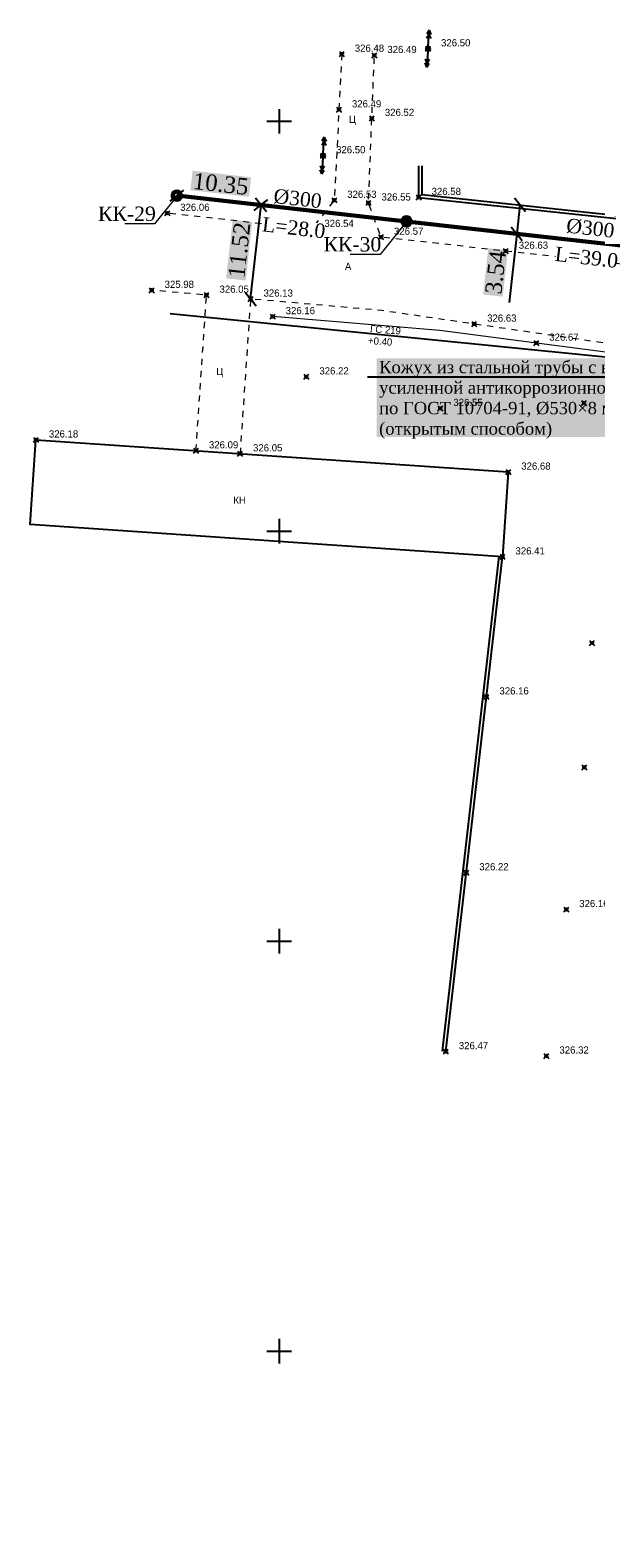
# Model space of a CAD drawing. Header units: metres. Extents: x 703769 to 722343, y 4313031 to 4317457.
# Tile 320 of 409: x 708148 to 708217, y 4315306 to 4315490. Entities that reach past the tile are written whole.
import ezdxf
from ezdxf import colors
from ezdxf.entities.mleader import LeaderData, LeaderLine
from ezdxf.math import Vec2, Vec3

# ---------------------------------------------------------------- set-up
doc = ezdxf.new("R2010")
doc.units = ezdxf.units.M
doc.header["$LTSCALE"] = 0.5
doc.header["$PDMODE"] = 35
doc.header["$PDSIZE"] = 0.3
doc.linetypes.add('Auto_Street_NotBorder_Line_m1', pattern=[3, 1.5, -1.5])
doc.linetypes.add('ДОРОГИ_СТРОЯЩ', pattern=[9, 8, -1])
for name, color, linetype in [('(001) Сетка', 92, 'Continuous'), ('(004) Точки рельефа', 7, 'Continuous'), ('(007) Здания', 7, 'Continuous'), ('(013) Газ', 30, 'ИК_Газопровод -------г--------'), ('(022) Возд. Линии', 7, 'Continuous'), ('(025) Дорога', 7, 'Continuous'), ('(040) Ограда', 7, 'Continuous'), ('annotation', 251, 'Continuous')]:
    doc.layers.add(name, color=color, linetype=linetype)
doc.layers.add('AUTO#_ROADS_EXIST_L', color=7, linetype='Continuous', lineweight=15, true_color=0x000000)
for name, color, linetype, lineweight in [('HK1', 36, 'Continuous', 60), ('ВК_В1', 134, 'Continuous', 40), ('ВОДОПРОВОД текст', 7, 'Continuous', 50)]:
    doc.layers.add(name, color=color, linetype=linetype, lineweight=lineweight)
doc.styles.add('BM-431', font='txt')
doc.styles.add('D-431', font='txt')
doc.styles.add('Interproekt', font='isocpeur.ttf', dxfattribs={"width": 0.95, "oblique": 15})
doc.styles.add('P-131', font='txt')
doc.styles.get("Standard").update_dxf_attribs({"font": 'times.ttf'})
doc.styles.add('Times New Roman', font='times.ttf')
doc.linetypes.add('GAZ_VOZDUSH', pattern='A,1,-2,["~",Standard,S=3,R=0,X=-1.5,Y=-1.5],-1,10', length=14)
doc.linetypes.add('ИК_Газопровод -------г--------', pattern='A,9,-0.6,["Г",Standard,S=1.2,R=0,X=0,Y=-0.6],-1.2', length=10.8)
doc.linetypes.add('ОГРАДА_ГЛИН', pattern='A,4,["|",Standard,S=0.8,R=0,X=0,Y=-0.8],0.5,["|",Standard,S=0.8,R=0,X=0,Y=-0.8],3.5', length=8)
doc.dimstyles.new('300', dxfattribs={"dimtxt": 2, "dimasz": 1.5, "dimexe": 0, "dimexo": 0, "dimgap": 1, "dimtad": 1, "dimzin": 0, "dimdsep": 46, "dimtxsty": 'Standard', "dimblk": 'OBLIQUE', "dimcen": 0, "dimclrd": 1, "dimclre": 1, "dimclrt": 1, "dimadec": 1, "dimazin": 0, "dimtfac": 1, "dimtofl": 0, "dimtmove": 0, "dimatfit": 3, "dimfxl": 3, "dimtfill": 2, "dimtfillclr": 7, "dimtolj": 1, "dimtzin": 0, "dimlwd": 25, "dimlwe": -1, "dimarcsym": 0})

# ---------------------------------------------------------------- blocks, each defined once
blk = doc.blocks.new('Setka')
at = {"layer": '(001) Сетка'}
for p, q in [((-1.5, 0), (1.5, 0)), ((0, 1.5), (0, -1.5))]:
    blk.add_line(p, q, dxfattribs=at)
blk = doc.blocks.new('strela1')
at = {"layer": '(022) Возд. Линии'}
for p, q in [((-2, 0), (-1.5, 0.25)), ((0, 0), (-2, 0)), ((-2, 0), (-1.5, -0.25)), ((-1.5, 0), (-1, 0.25)), ((-1.5, 0), (-1, -0.25))]:
    blk.add_line(p, q, dxfattribs=at)
blk = doc.blocks.new('strela2')
at = {"layer": '(022) Возд. Линии'}
for p, q in [((0, 0), (2, 0)), ((1.5, 0), (1, 0.25)), ((1.5, 0), (1, -0.25)), ((2, 0), (1.5, 0.25)), ((2, 0), (1.5, -0.25))]:
    blk.add_line(p, q, dxfattribs=at)
blk = doc.blocks.new('STOLB')
at = {"layer": '(022) Возд. Линии'}
blk.add_circle((0, 0), 0.25, dxfattribs=at)
blk = doc.blocks.new('_Dot')
at = {"color": 0, "linetype": 'ByBlock', "lineweight": -2}
blk.add_line((-0.5, 0), (-1, 0), dxfattribs=at)
at = {"color": 0, "linetype": 'ByBlock', "const_width": 0.5}
blk.add_lwpolyline([(-0.25, 0, 1), (0.25, 0, 1)], format="xyb", close=True, dxfattribs=at)
blk = doc.blocks.new('_Oblique')
at = {"color": 0, "linetype": 'ByBlock', "lineweight": -2}
blk.add_line((-0.5, -0.5), (0.5, 0.5), dxfattribs=at)
blk = doc.blocks.new('*D551')
at = {"color": 1, "lineweight": 25, "transparency": 16777216}
blk.add_line((708174.99, 4315456.79), (708176.27, 4315468.24), dxfattribs=at)
at = {"layer": 'Defpoints', "color": 0, "lineweight": 40, "transparency": 16777216}
for p in [(708176.27, 4315468.24), (708176.27, 4315468.24), (708174.99, 4315456.79, 326.13)]:
    blk.add_point(p, dxfattribs=at)
at = {"color": 1, "lineweight": 25, "transparency": 16777216, "xscale": 1.5, "yscale": 1.5, "zscale": 1.5}
for p, rotation in [((708176.27, 4315468.24), 83.6080917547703), ((708174.99, 4315456.79), 263.6080917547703)]:
    blk.add_blockref('_Oblique', p, dxfattribs=dict(at, rotation=rotation))
at = {"color": 1, "lineweight": 40, "transparency": 16777216, "insert": (708173.62, 4315462.74), "char_height": 2, "attachment_point": 5, "rotation": 83.6081, "bg_fill": 1, "box_fill_scale": 1.1, "bg_fill_color": 7, "bg_fill_true_color": 16777215, "bg_fill_transparency": 0}
blk.add_mtext('\\A1;11.52', dxfattribs=at)
blk = doc.blocks.new('*D552')
at = {"color": 1, "lineweight": 25, "transparency": 16777216}
blk.add_line((708176.27, 4315468.24), (708165.98, 4315469.39), dxfattribs=at)
at = {"layer": 'Defpoints', "color": 0, "lineweight": 40, "transparency": 16777216}
for p in [(708165.98, 4315469.39), (708165.98, 4315469.39), (708176.27, 4315468.24)]:
    blk.add_point(p, dxfattribs=at)
at = {"color": 1, "lineweight": 25, "transparency": 16777216, "xscale": 1.5, "yscale": 1.5, "zscale": 1.5}
for p, rotation in [((708165.98, 4315469.39), 173.6080917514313), ((708176.27, 4315468.24), 353.6080917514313)]:
    blk.add_blockref('_Oblique', p, dxfattribs=dict(at, rotation=rotation))
at = {"color": 1, "lineweight": 40, "transparency": 16777216, "insert": (708171.35, 4315470.82), "char_height": 2, "attachment_point": 5, "rotation": 353.6081, "bg_fill": 1, "box_fill_scale": 1.1, "bg_fill_color": 7, "bg_fill_true_color": 16777215, "bg_fill_transparency": 0}
blk.add_mtext('\\A1;10.35', dxfattribs=at)
blk = doc.blocks.new('*D554')
at = {"color": 1, "lineweight": 25, "transparency": 16777216}
for p, q in [((708207.86, 4315468.26), (708207.46, 4315464.75)), ((708207.46, 4315464.75), (708206.53, 4315456.36))]:
    blk.add_line(p, q, dxfattribs=at)
at = {"layer": 'Defpoints', "color": 0, "lineweight": 40, "transparency": 16777216}
for p in [(708207.86, 4315468.26, 329.58), (708207.46, 4315464.75), (708207.46, 4315464.75)]:
    blk.add_point(p, dxfattribs=at)
at = {"color": 1, "lineweight": 25, "transparency": 16777216, "xscale": 1.5, "yscale": 1.5, "zscale": 1.5}
for p, rotation in [((708207.86, 4315468.26), 83.62740654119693), ((708207.46, 4315464.75), 263.6274065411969)]:
    blk.add_blockref('_Oblique', p, dxfattribs=dict(at, rotation=rotation))
at = {"color": 1, "lineweight": 40, "transparency": 16777216, "insert": (708204.9, 4315460.03), "char_height": 2, "attachment_point": 5, "rotation": 83.6274, "bg_fill": 1, "box_fill_scale": 1.1, "bg_fill_color": 7, "bg_fill_true_color": 16777215, "bg_fill_transparency": 0}
blk.add_mtext('\\A1;3.54', dxfattribs=at)

msp = doc.modelspace()

# ---------------------------------------------------------------- linework, layer by layer
at = {"layer": '(007) Здания', "elevation": 329.578}
msp.add_lwpolyline([(708148.793, 4315439.608), (708206.434, 4315435.688), (708205.73, 4315425.347), (708148.09, 4315429.267)], close=True, dxfattribs=at)
at = {"layer": '(013) Газ', "linetype": 'GAZ_VOZDUSH', "elevation": 324.816, "flags": 128}
msp.add_lwpolyline([(708165.166, 4315455.034), (708237.064, 4315447.856), (708237.796, 4315439.435), (708237.948, 4315425.87), (708271.633, 4315423.02), (708271.633, 4315423.02), (708293.165, 4315421.558), (708284.482, 4315255.16), (708278.28, 4315165.641), (708278.086, 4315159.227), (708267.101, 4315087.682), (708203.286, 4314411.276), (708188.652, 4314151.902), (708188.652, 4314118.902)], dxfattribs=at)
at = {"layer": '(040) Ограда', "elevation": 329.578, "flags": 128}
for points in [[(708195.495, 4315473.016), (708195.495, 4315469.185), (708226.168, 4315465.901)], [(708198.817, 4315365.004), (708205.73, 4315425.347)]]:
    msp.add_lwpolyline(points, dxfattribs=at)
at = {"layer": '(040) Ограда', "linetype": 'ОГРАДА_ГЛИН', "elevation": 329.578, "flags": 128}
for points in [[(708195.895, 4315473.016), (708195.895, 4315469.545), (708226.211, 4315466.299)], [(708198.42, 4315365.049), (708205.333, 4315425.392)]]:
    msp.add_lwpolyline(points, dxfattribs=at)
at = {"color": 36, "lineweight": 60, "flags": 128}
msp.add_lwpolyline([(708165.983, 4315469.393), (708194.379, 4315466.212), (708244.601, 4315460.603), (708246.217, 4315460.394), (708246.217, 4315460.394)], dxfattribs=at)
at = {"color": 0, "linetype": 'ByBlock', "lineweight": -2, "transparency": 16777216}
for p in [(708186.124, 4315486.655, 326.477), (708190.091, 4315486.498, 326.487), (708196.647, 4315487.312, 326.498), (708185.771, 4315479.868, 326.494), (708189.787, 4315478.824, 326.521), (708183.839, 4315474.278, 326.499), (708185.198, 4315468.838, 326.531), (708189.377, 4315468.511, 326.547), (708195.495, 4315469.185, 326.577), (708164.817, 4315467.254, 326.064), (708182.412, 4315465.284, 326.539), (708190.905, 4315464.333, 326.574), (708206.122, 4315462.629, 326.635), (708162.916, 4315457.856, 325.978), (708169.612, 4315457.265, 326.05), (708174.988, 4315456.791, 326.133), (708177.686, 4315454.647, 326.157), (708202.272, 4315453.734, 326.632), (708209.85, 4315451.413, 326.669), (708181.8, 4315447.3, 326.223), (708198.149, 4315443.452, 326.551), (708215.66, 4315444.105, 326.725), (708148.793, 4315439.608, 326.177), (708168.321, 4315438.28, 326.087), (708173.704, 4315437.914, 326.047), (708206.434, 4315435.688, 326.679), (708205.73, 4315425.347, 326.405), (708216.664, 4315414.821, 326.53), (708203.774, 4315408.269, 326.157), (708215.716, 4315399.668, 326.271), (708201.317, 4315386.823, 326.223), (708213.508, 4315382.331, 326.161), (708198.817, 4315365.004, 326.475), (708211.09, 4315364.469, 326.318)]:
    msp.add_point(p, dxfattribs=at)
at = {"layer": 'AUTO#_ROADS_EXIST_L', "color": 0, "linetype": 'Auto_Street_NotBorder_Line_m1', "lineweight": 15, "elevation": 329.578, "flags": 128}
for points in [[(708232.228, 4315459.706), (708190.905, 4315464.333), (708189.377, 4315468.511), (708190.1, 4315486.722)], [(708186.124, 4315486.655), (708185.198, 4315468.838), (708182.412, 4315465.284), (708164.817, 4315467.254)], [(708168.321, 4315438.28), (708169.612, 4315457.265), (708162.916, 4315457.856)], [(708231.316, 4315449.496), (708191.001, 4315455.379), (708174.988, 4315456.791), (708173.704, 4315437.914)]]:
    msp.add_lwpolyline(points, dxfattribs=at)
at = {"layer": 'AUTO#_ROADS_EXIST_L', "color": 0, "lineweight": 15, "elevation": 656.928, "flags": 128}
msp.add_lwpolyline([(708231.14, 4315446.974), (708231.347, 4315448.606), (708198.079, 4315452.949), (708177.686, 4315454.647)], dxfattribs=at)
at = {"layer": 'HK1'}
for centre in [(708165.983, 4315469.393), (708194.017, 4315466.252)]:
    msp.add_circle(centre, 0.5, dxfattribs=at)

# ---------------------------------------------------------------- block references
at = {"layer": '(001) Сетка'}
for p in [(708178.465, 4315478.456), (708178.465, 4315428.456), (708178.465, 4315378.456), (708178.465, 4315328.456)]:
    msp.add_blockref('Setka', p, dxfattribs=at)
at = {"layer": '(022) Возд. Линии'}
for name, p, rotation in [('strela1', (708196.663, 4315487.564, 329.578), 266.4899034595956), ('strela2', (708196.631, 4315487.063, 329.578), 266.4344017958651), ('strela1', (708183.854, 4315474.53, 329.578), 266.4899034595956), ('strela2', (708183.823, 4315474.029, 329.578), 266.4344017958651)]:
    msp.add_blockref(name, p, dxfattribs=dict(at, rotation=rotation))
for p in [(708196.647, 4315487.312, 329.578), (708183.839, 4315474.278, 329.578)]:
    msp.add_blockref('STOLB', p, dxfattribs=at)

# ---------------------------------------------------------------- texts
at = {"layer": '(004) Точки рельефа', "color": 18, "true_color": 0x000000, "style": 'D-431'}
for s, p in [('326.48', (708187.71, 4315486.941, 326.477)), ('326.49', (708191.677, 4315486.783, 326.487)), ('326.50', (708198.233, 4315487.598, 326.498)), ('326.49', (708187.358, 4315480.153, 326.494)), ('326.52', (708191.373, 4315479.11, 326.521)), ('326.50', (708185.425, 4315474.564, 326.499)), ('326.58', (708197.081, 4315469.471, 326.577)), ('326.06', (708166.403, 4315467.539, 326.064)), ('326.53', (708186.784, 4315469.124, 326.531)), ('326.55', (708190.963, 4315468.796, 326.547)), ('326.54', (708183.998, 4315465.569, 326.539)), ('326.57', (708192.492, 4315464.618, 326.574)), ('326.63', (708207.709, 4315462.914, 326.635)), ('325.98', (708164.502, 4315458.14, 325.978)), ('326.05', (708171.198, 4315457.551, 326.05)), ('326.13', (708176.574, 4315457.077, 326.133)), ('326.16', (708179.272, 4315454.933, 326.157)), ('326.63', (708203.858, 4315454.02, 326.632)), ('326.67', (708211.437, 4315451.698, 326.669)), ('326.22', (708183.386, 4315447.586, 326.223)), ('326.55', (708199.735, 4315443.737, 326.551)), ('326.18', (708150.379, 4315439.893, 326.177)), ('326.09', (708169.907, 4315438.565, 326.087)), ('326.05', (708175.29, 4315438.199, 326.047)), ('326.68', (708208.02, 4315435.973, 326.679)), ('326.41', (708207.317, 4315425.632, 326.405)), ('326.16', (708205.36, 4315408.555, 326.157)), ('326.22', (708202.903, 4315387.108, 326.223)), ('326.16', (708215.094, 4315382.617, 326.161)), ('326.47', (708200.403, 4315365.289, 326.475)), ('326.32', (708212.676, 4315364.754, 326.318))]:
    msp.add_text(s, height=0.875, dxfattribs=at).set_placement(p)
at = {"layer": '(007) Здания', "style": 'P-131'}
msp.add_text('КН', height=0.88, dxfattribs=at).set_placement((708172.886, 4315431.809, 329.578))
at = {"layer": '(013) Газ', "color": 0, "linetype": 'Continuous', "style": 'D-431'}
for s, p in [('+0.40', (708189.29, 4315451.301)), ('ГС 219', (708189.552, 4315452.732))]:
    msp.add_text(s, height=0.875, rotation=355.65264, dxfattribs=at).set_placement(p)
at = {"layer": '(025) Дорога', "linetype": 'ДОРОГИ_СТРОЯЩ', "style": 'BM-431'}
for s, p in [('Ц', (708186.984, 4315478.264, 329.578)), ('A', (708186.508, 4315460.329, 329.578)), ('Ц', (708170.799, 4315447.498, 329.578))]:
    msp.add_text(s, height=0.875, dxfattribs=at).set_placement(p)

# ---------------------------------------------------------------- dimensions: what is measured, and where the dimension line sits
at = {"color": 1, "lineweight": 40}
dim = msp.add_aligned_dim(p1=(708207.856, 4315468.264, 329.578), p2=(708207.463, 4315464.75), distance=0, dimstyle='300', dxfattribs=at)
dim.commit()
dim.dimension.update_dxf_attribs({"geometry": '*D554', "text_midpoint": (708204.903, 4315460.032)})

# ---------------------------------------------------------------- next in the draw order: texts
at = {"layer": 'ВОДОПРОВОД текст', "color": 7, "linetype": 'Continuous', "lineweight": 50, "char_height": 1.75, "width": 7.48307, "attachment_point": 5, "rotation": 353.39328, "style": 'Times New Roman', "bg_fill": 3, "box_fill_scale": 1, "bg_fill_color": 256, "bg_fill_transparency": 16714492}
for s, insert in [('%%C300', (708180.73, 4315469.017)), ('L=28.0', (708180.26, 4315465.462, 445.973)), ('%%C300', (708216.455, 4315465.408)), ('L=39.0', (708215.985, 4315461.853, 445.973))]:
    msp.add_mtext(s, dxfattribs=dict(at, insert=insert))

# ---------------------------------------------------------------- next in the draw order: leaders
at = {"layer": 'annotation'}
ml = msp.add_multileader_mtext('Standard', dxfattribs=at)
ml.set_content('Кожух из стальной трубы с весьма усиленной антикоррозионной изоляцией по ГОСТ 10704-91, Ø530×8 мм, L=13.0 м.\\P(открытым способом)', color=256)
ml.set_leader_properties()
ml.build(insert=Vec2(0, 0))
ml.multileader.update_dxf_attribs({"text_right_attachment_type": 6, "dogleg_length": 0.36, "arrow_head_size": 1.5})
ctx = ml.context
ctx.base_point, ctx.char_height, ctx.arrow_head_size, ctx.landing_gap_size, ctx.plane_origin = Vec3(708189.175, 4315448.251, 658.254), 1.5, 1.5, 1.5, Vec3(708321.839, 4315482.575, 658.254)
ctx.right_attachment = 6
notes = []
notes.append((ctx, [(1, (1, 1, 0), (708233.714, 4315447.264, 658.254), (-1, 0), 2.309, [(0, [(708245.385, 4315452.999, 658.254)], 0, [])])]))
ctx.mtext.insert, ctx.mtext.width, ctx.mtext.defined_height, ctx.mtext.flow_direction = Vec3(708190.675, 4315449.238, 658.254), 40.23624, 14.503, 5
ctx.mtext.has_bg_fill, ctx.mtext.bg_color, ctx.mtext.bg_scale_factor, ctx.mtext.bg_transparency, ctx.mtext.use_window_bg_color = 1, -1023409921, 1.2, 0, 0
at = {"layer": 'ВК_В1', "color": 7, "lineweight": 13}
ml = msp.add_multileader_mtext('Standard', dxfattribs=at)
ml.set_content('{\\fTimes New Roman|b0|i0|c204|p18;\\Q0;\\W1;КК-\\fTimes New Roman|b0|i0|c0|p18;29}', color=7, style='Interproekt')
ml.set_leader_properties(color=256, linetype='Continuous', lineweight=13)
ml.set_arrow_properties(name='DOT')
ml.build(insert=Vec2(0, 0))
ml.multileader.update_dxf_attribs({"text_left_attachment_type": 6, "text_right_attachment_type": 6, "dogleg_length": 0, "arrow_head_size": 0.00144})
ctx = ml.context
ctx.base_point, ctx.char_height, ctx.arrow_head_size, ctx.landing_gap_size, ctx.plane_origin = Vec3(708156.532, 4315465.96), 1.75, 0.00144, 0.0008, Vec3(709027.793, 4315505.981)
ctx.left_attachment, ctx.right_attachment, ctx.text_align_type = 6, 6, 1
notes.append((ctx, [(1, (1, 1, 0), (708163.268, 4315465.96), (-1, 0), 0, [(0, [(708166.197, 4315469.583)], 0, [])])]))
ctx.mtext.insert, ctx.mtext.rotation, ctx.mtext.width, ctx.mtext.alignment, ctx.mtext.flow_direction = Vec3(708159.9, 4315468.06), 6.2831853, 3.59135, 2, 5
ctx.mtext.has_bg_fill, ctx.mtext.bg_color, ctx.mtext.bg_scale_factor, ctx.mtext.bg_transparency, ctx.mtext.use_window_bg_color = 1, -1027028792, 1.5, 0, 1
for ctx, leaders in notes:
    for number, flags, end, landing, length, lines in leaders:
        leader = LeaderData()
        leader.index, (leader.has_last_leader_line, leader.has_dogleg_vector, leader.attachment_direction) = number, flags
        leader.last_leader_point, leader.dogleg_vector, leader.dogleg_length = Vec3(end), Vec3(landing), length
        for number, points, colour, breaks in lines:
            line = LeaderLine()
            line.index, line.vertices, line.color, line.breaks = number, Vec3.list(points), colors.encode_raw_color(colour), breaks
            leader.lines.append(line)
        ctx.leaders.append(leader)

# ---------------------------------------------------------------- next in the draw order: dimensions: what is measured, and where the dimension line sits
at = {"color": 1, "lineweight": 40}
for p1, p2, picture, middle in [((708176.27, 4315468.24), (708165.983, 4315469.393), '*D552', (708171.351, 4315470.824)), ((708174.988, 4315456.791, 326.133), (708176.27, 4315468.24), '*D551', (708173.621, 4315462.741))]:
    dim = msp.add_aligned_dim(p1=p1, p2=p2, distance=0, dimstyle='300', dxfattribs=at)
    dim.commit()
    dim.dimension.update_dxf_attribs({"geometry": picture, "text_midpoint": middle})

# ---------------------------------------------------------------- next in the draw order: leaders
at = {"layer": 'ВК_В1', "color": 7, "lineweight": 13}
ml = msp.add_multileader_mtext('Standard', dxfattribs=at)
ml.set_content('{\\fTimes New Roman|b0|i0|c204|p18;\\Q0;\\W1;КК-\\fTimes New Roman|b0|i0|c0|p18;30}', color=7, style='Interproekt')
ml.set_leader_properties(color=256, linetype='Continuous', lineweight=13)
ml.set_arrow_properties(name='DOT')
ml.build(insert=Vec2(0, 0))
ml.multileader.update_dxf_attribs({"text_left_attachment_type": 6, "text_right_attachment_type": 6, "dogleg_length": 0, "arrow_head_size": 0.00144})
ctx = ml.context
ctx.base_point, ctx.char_height, ctx.arrow_head_size, ctx.landing_gap_size, ctx.plane_origin = Vec3(708184.034, 4315462.233), 1.75, 0.00144, 0.0008, Vec3(709055.314, 4315502.255)
ctx.left_attachment, ctx.right_attachment, ctx.text_align_type = 6, 6, 1
notes = []
notes.append((ctx, [(1, (1, 1, 0), (708190.788, 4315462.233), (-1, 0), 0, [(0, [(708193.717, 4315465.857)], 0, [])])]))
ctx.mtext.insert, ctx.mtext.rotation, ctx.mtext.width, ctx.mtext.alignment, ctx.mtext.flow_direction = Vec3(708187.411, 4315464.333), 6.2831853, 3.59135, 2, 5
ctx.mtext.has_bg_fill, ctx.mtext.bg_color, ctx.mtext.bg_scale_factor, ctx.mtext.bg_transparency, ctx.mtext.use_window_bg_color = 1, -1027028792, 1.5, 0, 1
for ctx, leaders in notes:
    for number, flags, end, landing, length, lines in leaders:
        leader = LeaderData()
        leader.index, (leader.has_last_leader_line, leader.has_dogleg_vector, leader.attachment_direction) = number, flags
        leader.last_leader_point, leader.dogleg_vector, leader.dogleg_length = Vec3(end), Vec3(landing), length
        for number, points, colour, breaks in lines:
            line = LeaderLine()
            line.index, line.vertices, line.color, line.breaks = number, Vec3.list(points), colors.encode_raw_color(colour), breaks
            leader.lines.append(line)
        ctx.leaders.append(leader)

doc.saveas('drawing.dxf')
